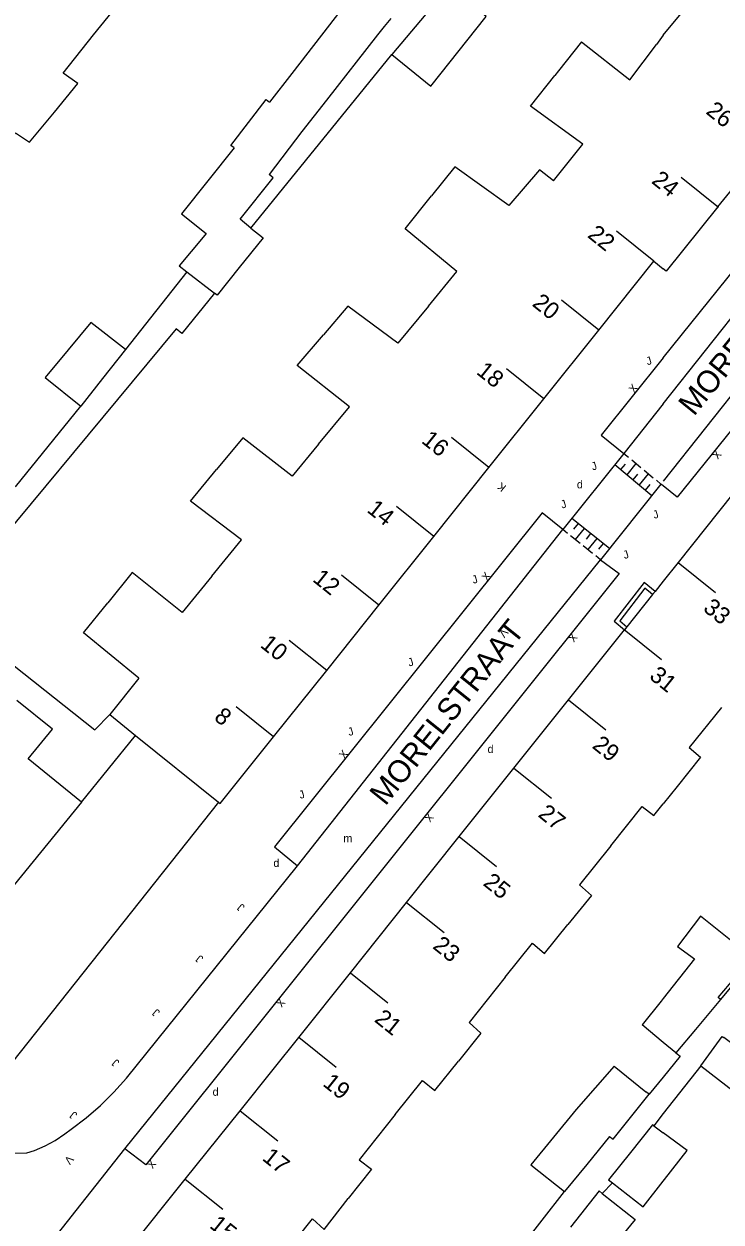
# Model space of a CAD drawing. Extents: x 134999 to 136502, y 457398 to 459002.
# Drawn here: x 135460 to 135503.6, y 457722.8 to 457797.6 of the extents above; entities that cross this region are included whole.
import ezdxf

# ---------------------------------------------------------------- set-up
doc = ezdxf.new("R2010")
doc.units = 0
for name, color, linetype in [('RI_DGTB_15', 7, 'Continuous'), ('RI_DGTB_28', 7, 'Continuous'), ('RI_DGTB_29', 7, 'Continuous'), ('RI_DGTB_30', 7, 'Continuous'), ('RI_DGTB_31', 7, 'Continuous'), ('RI_DGTB_35', 7, 'Continuous'), ('RI_DGTB_36', 7, 'Continuous'), ('RI_DGTB_37', 7, 'Continuous'), ('RI_DGTB_4', 7, 'Continuous'), ('RI_DGTB_43', 7, 'Continuous'), ('RI_DGTB_5', 7, 'Continuous'), ('RI_DGTB_53', 7, 'Continuous'), ('RI_DGTB_54', 7, 'Continuous'), ('RI_DGTB_6', 7, 'Continuous')]:
    doc.layers.add(name, color=color, linetype=linetype)

msp = doc.modelspace()

# ---------------------------------------------------------------- linework, layer by layer
at = {"layer": 'RI_DGTB_15'}
for p, q in [((135503.462, 457786.174), (135501.126, 457788.056)), ((135499.423, 457782.813), (135497.081, 457784.688)), ((135495.983, 457778.515), (135493.641, 457780.39)), ((135492.543, 457774.217), (135490.201, 457776.092)), ((135489.103, 457769.919), (135486.761, 457771.794)), ((135485.663, 457765.621), (135483.321, 457767.496)), ((135500.929, 457763.983), (135503.271, 457762.108)), ((135482.223, 457761.323), (135479.881, 457763.198)), ((135478.961, 457757.245), (135476.619, 457759.12)), ((135497.555, 457759.797), (135499.898, 457757.923)), ((135494.073, 457755.411), (135496.416, 457753.537)), ((135475.635, 457753.089), (135473.293, 457754.964)), ((135490.663, 457751.148), (135493.006, 457749.274)), ((135487.243, 457746.871), (135489.586, 457744.997)), ((135483.956, 457742.751), (135486.299, 457740.877)), ((135480.447, 457738.353), (135482.79, 457736.479)), ((135477.207, 457734.327), (135479.55, 457732.453)), ((135473.558, 457729.734), (135475.901, 457727.86)), ((135470.114, 457725.447), (135472.457, 457723.573))]:
    msp.add_line(p, q, dxfattribs=at)
at = {"layer": 'RI_DGTB_28'}
for points in [[(135499.49, 457762.185), (135498.808, 457762.734), (135496.934, 457760.314), (135497.571, 457759.784)], [(135499.335, 457761.989), (135498.85, 457762.38), (135497.28, 457760.352), (135497.727, 457759.979)]]:
    msp.add_lwpolyline(points, dxfattribs=at)
at = {"layer": 'RI_DGTB_31'}
for p, q in [((135497.547, 457770.81), (135497.836, 457770.57)), ((135498.029, 457770.41), (135498.607, 457769.929)), ((135496.984, 457770.108), (135499.297, 457768.186)), ((135497.357, 457769.798), (135497.645, 457770.144)), ((135497.743, 457769.477), (135498.318, 457770.169)), ((135498.8, 457769.769), (135499.378, 457769.288)), ((135498.128, 457769.157), (135498.416, 457769.503)), ((135498.514, 457768.837), (135499.089, 457769.529)), ((135498.899, 457768.516), (135499.187, 457768.862)), ((135499.571, 457769.128), (135499.86, 457768.888)), ((135496.635, 457764.869), (135494.286, 457766.747)), ((135494.017, 457765.81), (135493.723, 457766.045)), ((135494.676, 457766.435), (135494.395, 457766.083)), ((135495.068, 457766.122), (135494.506, 457765.419)), ((135494.8, 457765.184), (135494.212, 457765.654)), ((135495.459, 457765.809), (135495.178, 457765.457)), ((135495.851, 457765.496), (135495.289, 457764.793)), ((135496.242, 457765.183), (135495.961, 457764.831)), ((135495.583, 457764.558), (135494.995, 457765.028)), ((135496.072, 457764.167), (135495.778, 457764.402))]:
    msp.add_line(p, q, dxfattribs=at)
at = {"layer": 'RI_DGTB_4'}
for p, q in [((135503.422, 457786.206), (135506.874, 457790.487)), ((135495.983, 457778.515), (135499.423, 457782.813)), ((135499.423, 457782.813), (135500, 457782.342)), ((135492.543, 457774.217), (135495.983, 457778.515)), ((135489.104, 457769.919), (135492.543, 457774.217)), ((135485.664, 457765.62), (135489.104, 457769.919)), ((135504.364, 457768.276), (135500.929, 457763.983)), ((135482.224, 457761.322), (135485.664, 457765.62)), ((135500.929, 457763.983), (135500, 457762.822)), ((135500, 457762.822), (135499.49, 457762.185)), ((135499.49, 457762.185), (135499.335, 457761.989)), ((135499.335, 457761.989), (135497.727, 457759.979)), ((135478.961, 457757.245), (135482.224, 457761.322)), ((135497.727, 457759.979), (135497.571, 457759.784)), ((135494.073, 457755.411), (135497.571, 457759.784)), ((135475.635, 457753.089), (135478.961, 457757.245)), ((135467.221, 457756.754), (135465.404, 457754.485)), ((135490.663, 457751.148), (135494.073, 457755.411)), ((135465.404, 457754.485), (135467.012, 457753.19)), ((135467.012, 457753.19), (135472.203, 457749.009)), ((135487.243, 457746.871), (135490.663, 457751.148)), ((135483.956, 457742.751), (135487.243, 457746.871)), ((135480.447, 457738.353), (135483.956, 457742.751)), ((135477.224, 457734.313), (135480.447, 457738.353)), ((135470.114, 457725.447), (135473.558, 457729.734)), ((135466.615, 457721.091), (135470.114, 457725.447))]:
    msp.add_line(p, q, dxfattribs=at)
for points in [[(135503.422, 457786.206), (135500.184, 457782.192), (135500, 457782.342)], [(135472.203, 457749.009), (135472.304, 457748.927), (135475.635, 457753.089)], [(135463.619, 457749.022), (135458.955, 457743.292), (135457.95, 457744.052), (135452.015, 457736.607)], [(135473.558, 457729.734), (135475.619, 457732.301), (135477.224, 457734.313)]]:
    msp.add_lwpolyline(points, dxfattribs=at)
at = {"layer": 'RI_DGTB_5'}
for p, q in [((135494.894, 457796.522), (135493.457, 457794.715)), ((135500, 457796.937), (135499.574, 457796.368)), ((135500.866, 457749.998), (135500, 457748.911))]:
    msp.add_line(p, q, dxfattribs=at)
for points in [[(135464.384, 457796.954), (135466.393, 457799.469), (135467.312, 457798.817), (135468.261, 457800)], [(135500, 457796.937), (135501.431, 457798.671), (135500, 457799.824)], [(135461.93, 457792.133), (135463.405, 457793.911), (135462.477, 457794.568), (135464.384, 457796.954)], [(135494.894, 457796.522), (135497.92, 457794.16), (135499.574, 457796.368)], [(135493.137, 457787.831), (135494.97, 457790.123), (135491.701, 457792.503), (135493.224, 457794.422)], [(135493.457, 457794.715), (135493.224, 457794.422)], [(135457.682, 457788.569), (135459.503, 457790.847), (135460.372, 457790.255), (135461.93, 457792.133)], [(135493.137, 457787.831), (135492.268, 457788.531), (135490.354, 457786.295), (135486.973, 457788.706), (135485.516, 457786.895)], [(135485.322, 457779.998), (135487.106, 457782.165), (135483.866, 457784.845), (135485.516, 457786.895)], [(135485.322, 457779.998), (135483.417, 457777.686), (135480.286, 457780.006), (135478.752, 457778.206)], [(135478.457, 457771.39), (135480.392, 457773.722), (135477.122, 457776.292), (135478.752, 457778.206)], [(135478.457, 457771.39), (135476.793, 457769.384), (135473.713, 457771.774), (135472.079, 457769.795)], [(135471.777, 457763.129), (135473.636, 457765.398), (135470.446, 457767.817), (135472.079, 457769.795)], [(135471.777, 457763.129), (135469.919, 457760.86), (135466.8, 457763.359), (135465.274, 457761.472)], [(135467.221, 457756.754), (135463.748, 457759.587), (135465.274, 457761.472)], [(135460.298, 457751.717), (135461.806, 457753.575), (135459.589, 457755.374)], [(135503.64, 457754.93), (135501.628, 457752.421), (135502.322, 457751.825), (135500.866, 457749.998)], [(135463.619, 457749.022), (135460.298, 457751.717)], [(135496.717, 457746.295), (135498.677, 457748.74), (135499.411, 457748.172), (135500, 457748.911)], [(135496.717, 457746.295), (135494.757, 457743.85), (135495.511, 457743.181), (135494.041, 457741.366)], [(135490.127, 457738.074), (135491.826, 457740.194), (135492.571, 457739.551), (135494.041, 457741.366)], [(135490.127, 457738.074), (135487.864, 457735.251), (135488.591, 457734.581), (135487.201, 457732.84)], [(135483.249, 457729.495), (135484.946, 457731.612), (135485.731, 457731.001), (135487.201, 457732.84)], [(135483.249, 457729.495), (135480.988, 457726.674), (135481.751, 457726.081), (135480.31, 457724.25)], [(135476.2, 457720.622), (135478.075, 457722.984), (135478.791, 457722.321), (135480.31, 457724.25)]]:
    msp.add_lwpolyline(points, dxfattribs=at)
at = {"layer": 'RI_DGTB_53'}
for p, q in [((135500, 457773.906), (135514.401, 457792.083)), ((135516.744, 457790.209), (135500, 457769.065)), ((135477.139, 457745.045), (135493.723, 457766.045)), ((135466.338, 457727.342), (135496.072, 457764.167))]:
    msp.add_line(p, q, dxfattribs=at)
msp.add_lwpolyline([(135472.203, 457749.009), (135458.245, 457731.475), (135452.015, 457736.607)], dxfattribs=at)
at = {"layer": 'RI_DGTB_54'}
for p, q in [((135470.207, 457782.157), (135466.382, 457777.303)), ((135459.492, 457768.715), (135463.594, 457773.765)), ((135500, 457773.906), (135497.547, 457770.81)), ((135497.547, 457770.81), (135493.723, 457766.045)), ((135499.86, 457768.888), (135496.072, 457764.167)), ((135500, 457768.775), (135499.86, 457768.888)), ((135463.619, 457749.022), (135467.012, 457753.19)), ((135507.782, 457741.772), (135503.583, 457736.693)), ((135502.36, 457732.549), (135500, 457729.551)), ((135500, 457729.551), (135499.404, 457728.794)), ((135489.805, 457719.536), (135493.826, 457724.683)), ((135496.825, 457725.224), (135496.191, 457724.567))]:
    msp.add_line(p, q, dxfattribs=at)
for points in [[(135474.225, 457784.884), (135483.023, 457795.734)], [(135500, 457776.77), (135513.14, 457793.094), (135514.401, 457792.083)], [(135516.744, 457790.209), (135517.956, 457789.212), (135500.88, 457768.066), (135500, 457768.775)], [(135471.942, 457780.824), (135469.903, 457778.3), (135469.553, 457778.592), (135454.961, 457761.061), (135464.471, 457753.531), (135465.404, 457754.485)], [(135500, 457776.77), (135496.124, 457771.955), (135497.547, 457770.81)], [(135493.723, 457766.045), (135492.424, 457767.087), (135475.703, 457746.22), (135477.139, 457745.045)], [(135496.072, 457764.167), (135497.254, 457763.308), (135467.659, 457726.362), (135466.338, 457727.342)], [(135454.051, 457729.667), (135455.772, 457728.225), (135455.902, 457728.142), (135456.561, 457727.781), (135457.254, 457727.492), (135457.974, 457727.278), (135458.713, 457727.141), (135459.462, 457727.084), (135460.213, 457727.107), (135460.686, 457727.253), (135461.356, 457727.531), (135461.988, 457727.879), (135462.577, 457728.295), (135462.987, 457728.574), (135463.928, 457729.285), (135464.819, 457730.058), (135465.655, 457730.89), (135466.433, 457731.776), (135477.139, 457745.045)], [(135500.794, 457733.352), (135501.061, 457733.139), (135500, 457731.838)], [(135500, 457731.838), (135499.121, 457730.761)], [(135446.33, 457717.56), (135448.751, 457721.384), (135451.884, 457721.066), (135458.522, 457720.452), (135458.972, 457720.428), (135459.252, 457720.442), (135459.82, 457720.529), (135460.371, 457720.694), (135460.893, 457720.935), (135461.378, 457721.245), (135461.814, 457721.619), (135466.338, 457727.342)]]:
    msp.add_lwpolyline(points, dxfattribs=at)
at = {"layer": 'RI_DGTB_6'}
for p, q in [((135482.975, 457797.988), (135482.544, 457797.486)), ((135477.402, 457790.922), (135475.352, 457788.233)), ((135470.207, 457782.157), (135471.942, 457780.824)), ((135500, 457734.006), (135498.683, 457735.091)), ((135500.794, 457733.352), (135500, 457734.006)), ((135499.404, 457728.794), (135500, 457728.352))]:
    msp.add_line(p, q, dxfattribs=at)
for points in [[(135486.609, 457800), (135483.023, 457795.734), (135485.481, 457793.747), (135488.94, 457798.104), (135486.609, 457800)], [(135479.994, 457798.689), (135476.773, 457794.543)], [(135482.544, 457797.486), (135482.127, 457796.954)], [(135482.127, 457796.954), (135478.943, 457792.889)], [(135476.773, 457794.543), (135475.387, 457792.76)], [(135473.165, 457789.9), (135472.973, 457790.047), (135475.168, 457792.927), (135475.387, 457792.76)], [(135478.943, 457792.889), (135477.402, 457790.922)], [(135473.165, 457789.9), (135469.876, 457785.786), (135471.422, 457784.55)], [(135473.546, 457785.438), (135475.619, 457788.03), (135475.352, 457788.233)], [(135474.225, 457784.884), (135473.546, 457785.438)], [(135471.422, 457784.55), (135471.226, 457784.317)], [(135474.225, 457784.884), (135474.982, 457784.268), (135473.489, 457782.42)], [(135471.226, 457784.317), (135469.725, 457782.528), (135470.207, 457782.157)], [(135473.489, 457782.42), (135472.101, 457780.702), (135471.942, 457780.824)], [(135466.382, 457777.303), (135464.219, 457778.989), (135462.788, 457777.273)], [(135462.788, 457777.273), (135461.358, 457775.557), (135463.594, 457773.765)], [(135466.382, 457777.303), (135464.944, 457775.478)], [(135464.944, 457775.478), (135463.594, 457773.765)], [(135503.583, 457736.693), (135503.431, 457736.811), (135505.558, 457739.298), (135502.324, 457741.896), (135500.884, 457740.004), (135501.958, 457739.231), (135500, 457736.74)], [(135500, 457736.74), (135499.875, 457736.584)], [(135503.583, 457736.693), (135502.018, 457734.818)], [(135499.875, 457736.584), (135498.683, 457735.091)], [(135502.018, 457734.818), (135500.794, 457733.352)], [(135502.36, 457732.549), (135503.692, 457734.371), (135503.781, 457734.305)], [(135502.36, 457732.549), (135504.564, 457730.824), (135505.974, 457732.662), (135503.781, 457734.305)], [(135496.93, 457732.526), (135494.558, 457729.807)], [(135496.93, 457732.526), (135498.921, 457730.921)], [(135496.651, 457728.116), (135496.87, 457727.955), (135499.121, 457730.761)], [(135499.121, 457730.761), (135498.921, 457730.921)], [(135494.558, 457729.807), (135493.143, 457728.078)], [(135499.404, 457728.794), (135499.332, 457728.847), (135497.96, 457727.128)], [(135493.143, 457728.078), (135491.728, 457726.348), (135493.826, 457724.683)], [(135496.651, 457728.116), (135495.221, 457726.378)], [(135500.085, 457725.434), (135501.501, 457727.24), (135500, 457728.352)], [(135497.96, 457727.128), (135496.589, 457725.409), (135496.825, 457725.224)], [(135495.221, 457726.378), (135493.826, 457724.683)], [(135500, 457725.326), (135500.085, 457725.434)], [(135496.191, 457724.567), (135495.989, 457724.726), (135494.2, 457722.448)], [(135496.825, 457725.224), (135498.744, 457723.724), (135500, 457725.326)], [(135496.191, 457724.567), (135498.253, 457722.944), (135496.421, 457720.705)]]:
    msp.add_lwpolyline(points, dxfattribs=at)

# ---------------------------------------------------------------- texts
at = {"layer": 'RI_DGTB_29'}
for p in [(135494.605, 457768.622), (135489.02, 457752.088), (135475.626, 457744.967), (135471.827, 457730.668)]:
    msp.add_text('d', height=0.5, dxfattribs=at).set_placement(p)
at = {"layer": 'RI_DGTB_30'}
for s, rotation, p in [('X', 51.10089, (135498.182, 457774.539)), ('X', 231.14168, (135503.295, 457771.057)), ('K', 140.98897, (135490.224, 457768.75)), ('X', 51.10089, (135488.984, 457762.788)), ('V', 231.10087, (135489.962, 457759.912)), ('X', 231.10087, (135494.292, 457759.626)), ('X', 51.10089, (135480.069, 457751.674)), ('X', 231.10087, (135485.303, 457748.379)), ('X', 231.10087, (135476.024, 457736.803)), ('V', 231.10087, (135462.8, 457726.983)), ('X', 231.10087, (135467.956, 457726.724))]:
    msp.add_text(s, height=0.499, rotation=rotation, dxfattribs=at).set_placement(p)
at = {"layer": 'RI_DGTB_31'}
for height, rotation, p in [(0.499, 17.60445, (135499.018, 457776.309)), (0.499, 17.60445, (135495.594, 457769.734)), (0.499, 17.60445, (135493.681, 457767.352)), (0.499, 17.60445, (135499.444, 457766.711)), (0.499, 17.60445, (135497.582, 457764.202)), (0.499, 17.60445, (135488.135, 457762.652)), (0.499, 17.60445, (135484.125, 457757.481)), (0.499, 17.60445, (135480.37, 457753.143)), (0.499, 17.60445, (135477.314, 457749.211)), (0.5, 141.10275, (135473.876, 457742.514)), (0.5, 141.10275, (135471.283, 457739.3)), (0.5, 141.10275, (135468.57, 457735.938)), (0.5, 141.10275, (135466.04, 457732.801)), (0.5, 141.10275, (135463.402, 457729.533))]:
    msp.add_text('J', height=height, rotation=rotation, dxfattribs=at).set_placement(p)
at = {"layer": 'RI_DGTB_35'}
msp.add_text('8', height=1.054, rotation=321.3419, dxfattribs=at).set_placement((135471.855, 457754.21))
at = {"layer": 'RI_DGTB_36'}
for s, rotation, p in [('26', 321.1461, (135502.615, 457792.083)), ('24', 321.1461, (135499.212, 457787.746)), ('22', 321.3419, (135495.208, 457784.358)), ('20', 321.3419, (135491.753, 457780.071)), ('18', 321.3419, (135488.261, 457775.815)), ('16', 321.3419, (135484.827, 457771.512)), ('14', 321.3419, (135481.414, 457767.192)), ('12', 321.3419, (135478.019, 457762.858)), ('33', 321.3096, (135502.437, 457761.021)), ('10', 321.3419, (135474.748, 457758.749)), ('31', 321.3419, (135499.07, 457756.782)), ('29', 321.3347, (135495.5, 457752.448)), ('27', 321.3347, (135492.116, 457748.159)), ('25', 321.3347, (135488.682, 457743.865)), ('23', 321.3347, (135485.528, 457739.925)), ('21', 321.3347, (135481.882, 457735.349)), ('19', 321.3347, (135478.658, 457731.339)), ('17', 321.3347, (135474.871, 457726.691)), ('15', 321.3347, (135471.578, 457722.471))]:
    msp.add_text(s, height=1.054, rotation=rotation, dxfattribs=at).set_placement(p)
at = {"layer": 'RI_DGTB_37'}
for rotation, p in [(50.97028, (135501.926, 457773.083)), (51.30228, (135482.627, 457748.731))]:
    msp.add_text('MORELSTRAAT', height=1.4, rotation=rotation, dxfattribs=at).set_placement(p)
at = {"layer": 'RI_DGTB_43'}
msp.add_text('m', height=0.5, dxfattribs=at).set_placement((135480.004, 457746.508))

doc.saveas('drawing.dxf')
